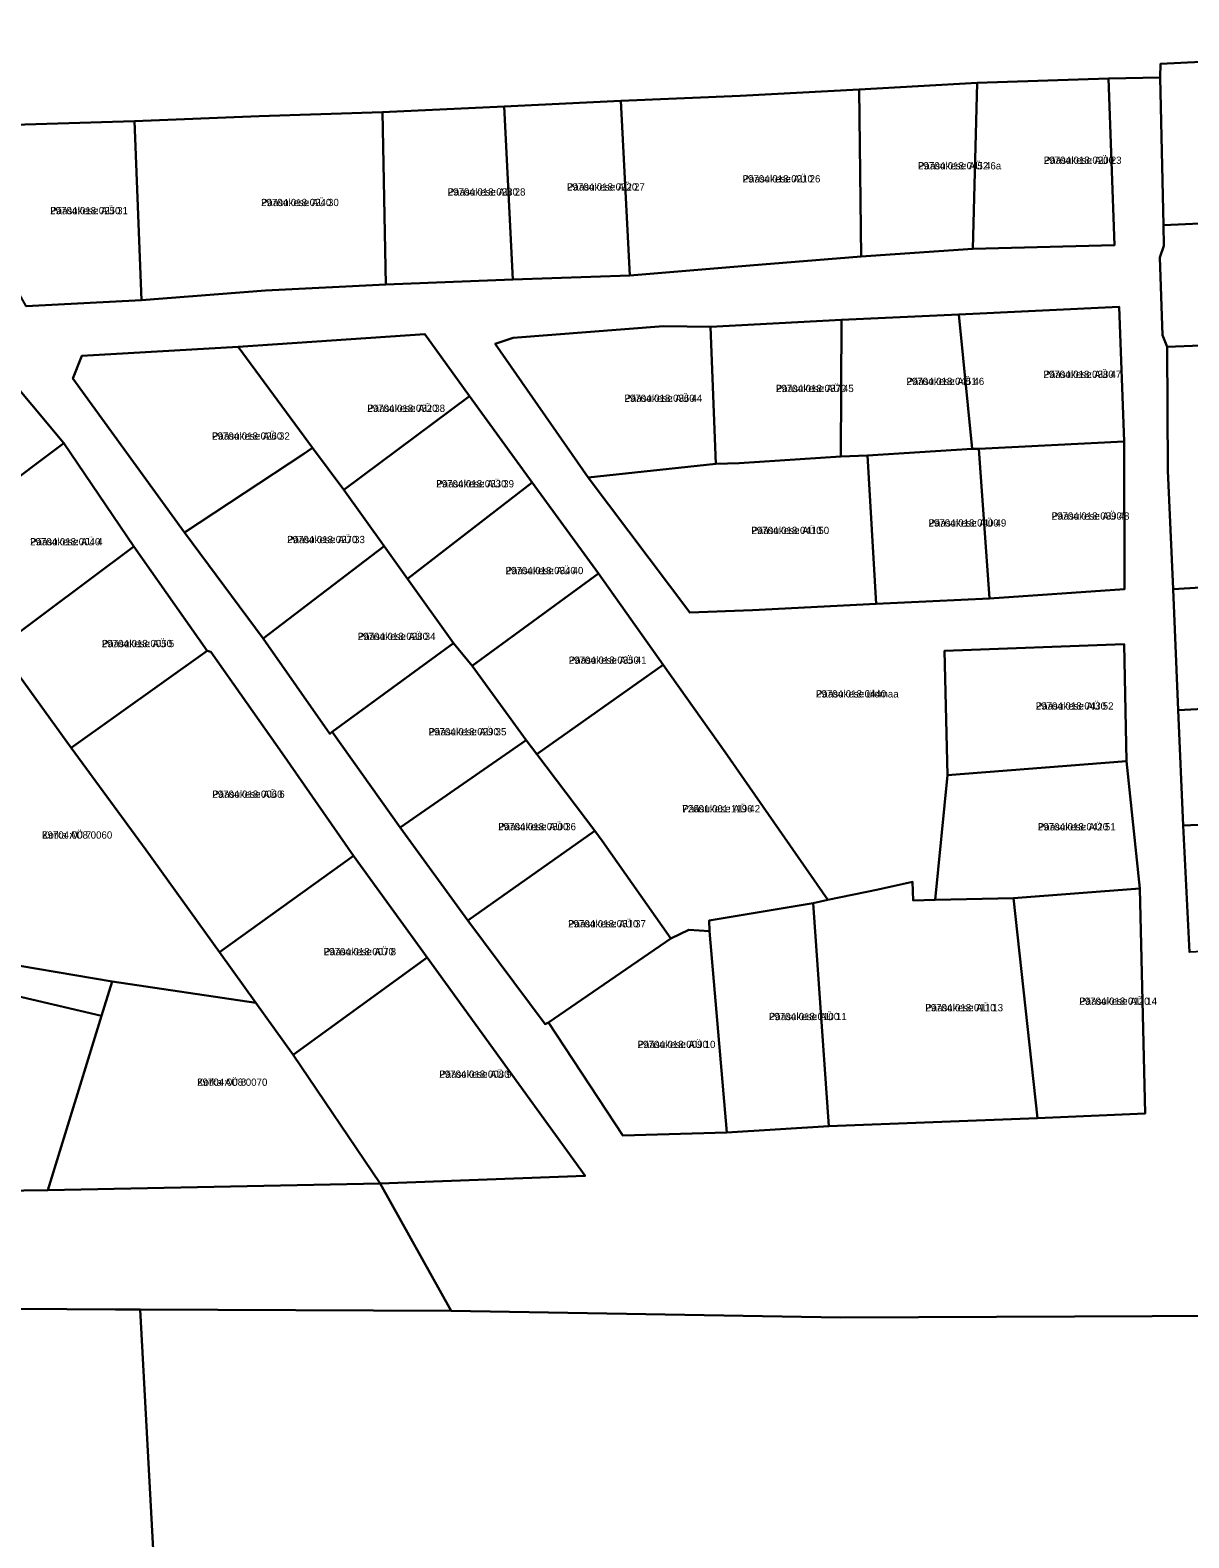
# Model space of a CAD drawing. Extents: x 504287 to 537970, y 6539941 to 6586214.
# Drawn here: x 515255.6 to 515494.8, y 6562351.2 to 6562662.3 of the extents above; entities that cross this region are included whole.
import ezdxf

# ---------------------------------------------------------------- set-up
doc = ezdxf.new("R2010")
doc.units = 0
for name, color, linetype in [('L_AADRESS', 7, 'Continuous'), ('PIIR', 7, 'Continuous'), ('TUNNUS', 7, 'Continuous')]:
    doc.layers.add(name, color=color, linetype=linetype)

msp = doc.modelspace()

# ---------------------------------------------------------------- linework, layer by layer
at = {"layer": 'PIIR'}
for points in [[(515523.9, 6562657.07), (515488.96, 6562655.38), (515488.88, 6562652.53), (515478.24, 6562652.33), (515451.1, 6562651.42), (515426.73, 6562650.06), (515402.2, 6562648.76), (515377.54, 6562647.74), (515353.46, 6562646.54), (515328.34, 6562645.4), (515302.9, 6562644.55), (515277.17, 6562643.55), (515240.91, 6562642.4), (515229.7, 6562641.94), (515172.98, 6562639.08), (515146.93, 6562638.13), (515122.37, 6562637.38), (515090.18, 6562636.9), (515085.41, 6562636.16), (515084.19, 6562636.82), (515063.28, 6562660.22), (515043.29, 6562686.33)], [(515254.83, 6562605.38), (515278.63, 6562606.61), (515304.21, 6562608.57), (515329.06, 6562609.84), (515355.3, 6562610.84), (515379.45, 6562611.71), (515404.21, 6562613.78), (515427.17, 6562615.58), (515450.24, 6562617.2), (515479.49, 6562617.92), (515478.24, 6562652.33), (515488.88, 6562652.53), (515489.58, 6562622.09), (515489.67, 6562617.8), (515488.8, 6562615.38), (515489.38, 6562599.36), (515490.36, 6562596.95), (515490.51, 6562571.48), (515491.57, 6562546.99), (515492.62, 6562522.02), (515493.65, 6562498.21), (515494.92, 6562472.06)], [(515535.54, 6562397.17), (515422.92, 6562396.71), (515342.57, 6562398.08), (515327.86, 6562424.33), (515370.23, 6562425.94), (515337.59, 6562470.95), (515322.37, 6562491.94), (515307.67, 6562513.15), (515292.97, 6562534.06), (515292.16, 6562534.25), (515277.03, 6562555.75), (515262.61, 6562577.1), (515249.31, 6562592.93)], [(515245.74, 6562470.53), (515272.58, 6562466.05), (515270.4, 6562458.95), (515237.13, 6562466.72)], [(515224.59, 6562422.5), (515259.32, 6562422.95), (515327.86, 6562424.33), (515342.57, 6562398.08), (515278.35, 6562398.37), (515273.26, 6562398.38), (515061.85, 6562399.78)]]:
    msp.add_lwpolyline(points, dxfattribs=at)
for points in [[(515488.88, 6562652.53), (515488.96, 6562655.38), (515523.9, 6562657.07), (515525.29, 6562632.6), (515525.72, 6562623.74), (515489.58, 6562622.09)], [(515426.73, 6562650.06), (515451.1, 6562651.42), (515450.24, 6562617.2), (515427.17, 6562615.58)], [(515451.1, 6562651.42), (515478.24, 6562652.33), (515479.49, 6562617.92), (515450.24, 6562617.2)], [(515353.46, 6562646.54), (515377.54, 6562647.74), (515379.45, 6562611.71), (515355.3, 6562610.84)], [(515377.54, 6562647.74), (515402.2, 6562648.76), (515426.73, 6562650.06), (515427.17, 6562615.58), (515404.21, 6562613.78), (515379.45, 6562611.71)], [(515277.17, 6562643.55), (515302.9, 6562644.55), (515328.34, 6562645.4), (515329.06, 6562609.84), (515304.21, 6562608.57), (515278.63, 6562606.61)], [(515328.34, 6562645.4), (515353.46, 6562646.54), (515355.3, 6562610.84), (515329.06, 6562609.84)], [(515250.97, 6562612.27), (515245.05, 6562626.83), (515242.39, 6562639.13), (515241.15, 6562640.06), (515240.91, 6562642.4), (515277.17, 6562643.55), (515278.63, 6562606.61), (515254.83, 6562605.38)], [(515489.38, 6562599.36), (515488.8, 6562615.38), (515489.67, 6562617.8), (515489.58, 6562622.09), (515525.72, 6562623.74), (515526.94, 6562598.41), (515490.36, 6562596.95)], [(515355.34, 6562598.81), (515351.66, 6562597.56), (515370.8, 6562570), (515391.8, 6562542.16), (515404.74, 6562542.64), (515430.28, 6562543.91), (515453.67, 6562545.07), (515481.55, 6562546.94), (515481.43, 6562577.41), (515480.43, 6562605.19), (515447.35, 6562603.62), (515423.12, 6562602.54), (515396.05, 6562601.09), (515386.36, 6562601.21)], [(515423.12, 6562602.54), (515447.35, 6562603.62), (515450.09, 6562575.9), (515428.46, 6562574.52), (515422.95, 6562574.31)], [(515450.09, 6562575.9), (515447.35, 6562603.62), (515480.43, 6562605.19), (515481.43, 6562577.41), (515451.44, 6562575.95)], [(515351.66, 6562597.56), (515355.34, 6562598.81), (515386.36, 6562601.21), (515396.05, 6562601.09), (515397.17, 6562572.83), (515370.8, 6562570)], [(515396.05, 6562601.09), (515423.12, 6562602.54), (515422.95, 6562574.31), (515401.98, 6562572.96), (515397.17, 6562572.83)], [(515223.29, 6562570.45), (515218.64, 6562577.32), (515247.81, 6562598.46), (515251.15, 6562594.47), (515249.31, 6562592.93), (515262.61, 6562577.1), (515234.01, 6562555.71)], [(515298.58, 6562596.97), (515266.34, 6562595.14), (515264.48, 6562590.46), (515287.5, 6562558.65), (515303.73, 6562536.77), (515317.53, 6562517.12), (515317.98, 6562517.51), (515331.99, 6562497.79), (515345.99, 6562478.64), (515361.98, 6562457.23), (515362.63, 6562457.53), (515377.99, 6562434.28), (515399.44, 6562434.89), (515420.5, 6562436.17), (515463.54, 6562437.81), (515485.8, 6562438.79), (515484.7, 6562485.2), (515481.97, 6562511.51), (515481.43, 6562535.65), (515444.41, 6562534.23), (515444.98, 6562508.6), (515442.44, 6562482.87), (515437.92, 6562482.74), (515437.74, 6562486.59), (515430.67, 6562485.03), (515420.31, 6562482.88), (515399.1, 6562513.37), (515386.29, 6562531.33), (515372.94, 6562550.18), (515359.24, 6562569), (515346.36, 6562586.8), (515337.12, 6562599.61)], [(515313.95, 6562576.15), (515298.58, 6562596.97), (515337.12, 6562599.61), (515346.36, 6562586.8), (515320.36, 6562567.47)], [(515490.51, 6562571.48), (515490.36, 6562596.95), (515526.94, 6562598.41), (515526.97, 6562597.67), (515527.99, 6562574.17), (515528.18, 6562569.9), (515529.13, 6562549.24), (515491.57, 6562546.99)], [(515264.48, 6562590.46), (515266.34, 6562595.14), (515298.58, 6562596.97), (515313.95, 6562576.15), (515312.12, 6562574.86), (515287.5, 6562558.65)], [(515328.7, 6562555.82), (515320.36, 6562567.47), (515346.36, 6562586.8), (515359.24, 6562569), (515333.54, 6562549.12)], [(515234.58, 6562554.84), (515234.01, 6562555.71), (515262.61, 6562577.1), (515277.03, 6562555.75), (515249.09, 6562534.9)], [(515287.5, 6562558.65), (515312.12, 6562574.86), (515313.95, 6562576.15), (515320.36, 6562567.47), (515328.7, 6562555.82), (515303.73, 6562536.77)], [(515428.46, 6562574.52), (515450.09, 6562575.9), (515451.44, 6562575.95), (515453.67, 6562545.07), (515430.28, 6562543.91)], [(515481.43, 6562577.41), (515481.55, 6562546.94), (515453.67, 6562545.07), (515451.44, 6562575.95)], [(515397.17, 6562572.83), (515401.98, 6562572.96), (515422.95, 6562574.31), (515428.46, 6562574.52), (515430.28, 6562543.91), (515404.74, 6562542.64), (515391.8, 6562542.16), (515370.8, 6562570)], [(515343.06, 6562535.81), (515333.54, 6562549.12), (515359.24, 6562569), (515372.94, 6562550.18), (515346.89, 6562531.12)], [(515249.09, 6562534.9), (515277.03, 6562555.75), (515292.16, 6562534.25), (515264.12, 6562514.25)], [(515317.53, 6562517.12), (515303.73, 6562536.77), (515328.7, 6562555.82), (515333.54, 6562549.12), (515343.06, 6562535.81), (515317.98, 6562517.51)], [(515358.01, 6562515.82), (515346.89, 6562531.12), (515372.94, 6562550.18), (515386.29, 6562531.33), (515360.21, 6562512.95)], [(515491.57, 6562546.99), (515529.13, 6562549.24), (515529.49, 6562541.31), (515530.3, 6562523.97), (515492.62, 6562522.02)], [(515317.98, 6562517.51), (515343.06, 6562535.81), (515346.89, 6562531.12), (515358.01, 6562515.82), (515331.99, 6562497.79)], [(515444.98, 6562508.6), (515444.41, 6562534.23), (515481.43, 6562535.65), (515481.97, 6562511.51), (515452.88, 6562509.19)], [(515213.94, 6562511.55), (515249.09, 6562534.9), (515264.12, 6562514.25), (515279.6, 6562493.12), (515294.74, 6562472.09), (515302.25, 6562461.62), (515272.58, 6562466.05), (515245.74, 6562470.53), (515239.35, 6562473.68)], [(515292.16, 6562534.25), (515292.97, 6562534.06), (515307.67, 6562513.15), (515322.37, 6562491.94), (515294.74, 6562472.09), (515279.6, 6562493.12), (515264.12, 6562514.25)], [(515395.77, 6562478.64), (515395.84, 6562476.41), (515391.58, 6562476.68), (515387.87, 6562474.91), (515373.7, 6562495.02), (515372.19, 6562497.12), (515360.21, 6562512.95), (515386.29, 6562531.33), (515399.1, 6562513.37), (515420.31, 6562482.88), (515417.27, 6562482.18)], [(515492.62, 6562522.02), (515530.3, 6562523.97), (515531.39, 6562499.85), (515493.65, 6562498.21)], [(515331.99, 6562497.79), (515358.01, 6562515.82), (515360.21, 6562512.95), (515372.19, 6562497.12), (515345.99, 6562478.64)], [(515442.44, 6562482.87), (515444.98, 6562508.6), (515452.88, 6562509.19), (515481.97, 6562511.51), (515484.7, 6562485.2), (515458.6, 6562483.18)], [(515493.65, 6562498.21), (515531.39, 6562499.85), (515531.98, 6562486.63), (515532.6, 6562473.94), (515494.92, 6562472.06)], [(515361.98, 6562457.23), (515345.99, 6562478.64), (515372.19, 6562497.12), (515373.7, 6562495.02), (515387.87, 6562474.91), (515362.63, 6562457.53)], [(515302.25, 6562461.62), (515294.74, 6562472.09), (515322.37, 6562491.94), (515337.59, 6562470.95), (515309.95, 6562450.91)], [(515417.27, 6562482.18), (515420.31, 6562482.88), (515430.67, 6562485.03), (515437.74, 6562486.59), (515437.92, 6562482.74), (515442.44, 6562482.87), (515458.6, 6562483.18), (515463.54, 6562437.81), (515420.5, 6562436.17)], [(515395.84, 6562476.41), (515395.77, 6562478.64), (515417.27, 6562482.18), (515420.5, 6562436.17), (515399.44, 6562434.89)], [(515458.6, 6562483.18), (515484.7, 6562485.2), (515485.8, 6562438.79), (515463.54, 6562437.81)], [(515362.63, 6562457.53), (515387.87, 6562474.91), (515391.58, 6562476.68), (515395.84, 6562476.41), (515399.44, 6562434.89), (515377.99, 6562434.28)], [(515194.53, 6562421.7), (515207.29, 6562451.45), (515233.6, 6562470.2), (515237.13, 6562466.72), (515270.4, 6562458.95), (515259.32, 6562422.95), (515224.59, 6562422.5)], [(515309.95, 6562450.91), (515337.59, 6562470.95), (515370.23, 6562425.94), (515327.86, 6562424.33)], [(515270.4, 6562458.95), (515272.58, 6562466.05), (515302.25, 6562461.62), (515309.95, 6562450.91), (515327.86, 6562424.33), (515259.32, 6562422.95)], [(515061.85, 6562399.78), (515273.26, 6562398.38), (515278.35, 6562398.37), (515282.16, 6562328.53), (515239.07, 6562318.79), (515339.8, 6562106.05), (515266.09, 6562106.07), (515266.47, 6562102.05), (515010.26, 6562064.99), (515008.53, 6562064.74), (515000, 6562063.51), (514982.83, 6562061.04), (514970.47, 6562058.85), (514972.25, 6562064.67), (514967.42, 6562063.38), (514913.2, 6562238.66), (514866.06, 6562395.45), (515050.95, 6562392.85), (515054.67, 6562399.77)], [(515282.16, 6562328.53), (515278.35, 6562398.37), (515342.57, 6562398.08), (515422.92, 6562396.71), (515535.54, 6562397.17), (515571.95, 6562394.62), (515671.66, 6562022), (515339.8, 6562106.05), (515239.07, 6562318.79)]]:
    msp.add_lwpolyline(points, close=True, dxfattribs=at)

# ---------------------------------------------------------------- texts
at = {"layer": 'L_AADRESS'}
for s, p in [('Pääsukese AÜ 46a', (515438.91, 6562633.57)), ('Pääsukese AÜ 23', (515464.87, 6562634.72)), ('Pääsukese AÜ 26', (515402.7, 6562630.88)), ('Pääsukese AÜ 28', (515341.82, 6562628.17)), ('Pääsukese AÜ 27', (515366.46, 6562629.21)), ('Pääsukese AÜ 31', (515259.77, 6562624.32)), ('Pääsukese AÜ 30', (515303.3, 6562626)), ('Pääsukese AÜ 47', (515464.8, 6562590.54)), ('Pääsukese AÜ 45', (515409.58, 6562587.63)), ('Pääsukese AÜ 46', (515436.52, 6562589.09)), ('Pääsukese AÜ 38', (515325.23, 6562583.54)), ('Pääsukese AÜ 44', (515378.31, 6562585.61)), ('Pääsukese AÜ 32', (515293.18, 6562577.81)), ('Pääsukese AÜ 39', (515339.46, 6562567.96)), ('Pääsukese AÜ 48', (515466.49, 6562561.31)), ('Pääsukese AÜ 50', (515404.51, 6562558.34)), ('Pääsukese AÜ 49', (515441.07, 6562559.88)), ('Pääsukese AÜ 4', (515255.63, 6562556)), ('Pääsukese AÜ 33', (515308.68, 6562556.46)), ('Pääsukese AÜ 40', (515353.77, 6562550.06)), ('Pääsukese AÜ 34', (515323.26, 6562536.47)), ('Pääsukese AÜ 5', (515270.43, 6562535)), ('Pääsukese AÜ 41', (515366.81, 6562531.57)), ('Pääsukese üldmaa', (515417.85, 6562524.62)), ('Pääsukese AÜ 52', (515463.21, 6562522.12)), ('Pääsukese AÜ 35', (515337.89, 6562516.8)), ('Pääsukese AÜ 6', (515293.24, 6562503.92)), ('Pääsukese AÜ 42', (515390.26, 6562500.91)), ('Pääsukese AÜ 36', (515352.25, 6562497.23)), ('Pääsukese AÜ 51', (515463.65, 6562497.19)), ('Kotka AÜ 7', (515258.09, 6562495.5)), ('Pääsukese AÜ 37', (515366.68, 6562477.18)), ('Pääsukese AÜ 8', (515316.23, 6562471.43)), ('Pääsukese AÜ 13', (515440.41, 6562459.87)), ('Pääsukese AÜ 14', (515472.2, 6562461.21)), ('Pääsukese AÜ 11', (515408.14, 6562458.05)), ('Pääsukese AÜ 10', (515381.04, 6562452.29)), ('Pääsukese AÜ 9', (515340.09, 6562446.15)), ('Kotka AÜ 8', (515290.11, 6562444.5))]:
    msp.add_text(s, height=1.5, dxfattribs=at).set_placement(p)
at = {"layer": 'TUNNUS'}
for s, p in [('29704:018:0452', (515438.91, 6562633.57)), ('29704:018:0200', (515464.87, 6562634.72)), ('29704:018:0210', (515402.7, 6562630.88)), ('29704:018:0230', (515341.82, 6562628.17)), ('29704:018:0220', (515366.46, 6562629.21)), ('29704:018:0250', (515259.77, 6562624.32)), ('29704:018:0240', (515303.3, 6562626)), ('29704:018:0380', (515464.8, 6562590.54)), ('29704:018:0370', (515409.58, 6562587.63)), ('29704:018:0451', (515436.52, 6562589.09)), ('29704:018:0320', (515325.23, 6562583.54)), ('29704:018:0360', (515378.31, 6562585.61)), ('29704:018:0260', (515293.18, 6562577.81)), ('29704:018:0330', (515339.46, 6562567.96)), ('29704:018:0400', (515441.07, 6562559.88)), ('29704:018:0390', (515466.49, 6562561.31)), ('29704:018:0040', (515255.63, 6562556)), ('29704:018:0270', (515308.68, 6562556.46)), ('29704:018:0410', (515404.51, 6562558.34)), ('29704:018:0340', (515353.77, 6562550.06)), ('29704:018:0050', (515270.43, 6562535)), ('29704:018:0280', (515323.26, 6562536.47)), ('29704:018:0350', (515366.81, 6562531.57)), ('29704:018:0440', (515417.85, 6562524.62)), ('29704:018:0430', (515463.21, 6562522.12)), ('29704:018:0290', (515337.89, 6562516.8)), ('29704:018:0060', (515293.24, 6562503.92)), ('72601:001:1196', (515390.26, 6562500.91)), ('29704:018:0300', (515352.25, 6562497.23)), ('29704:018:0420', (515463.65, 6562497.19)), ('29704:008:0060', (515258.09, 6562495.5)), ('29704:018:0310', (515366.68, 6562477.18)), ('29704:018:0070', (515316.23, 6562471.43)), ('29704:018:0110', (515440.41, 6562459.87)), ('29704:018:0120', (515472.2, 6562461.21)), ('29704:018:0100', (515408.14, 6562458.05)), ('29704:018:0090', (515381.04, 6562452.29)), ('29704:008:0070', (515290.11, 6562444.5)), ('29704:018:0080', (515340.09, 6562446.15))]:
    msp.add_text(s, height=1.5, dxfattribs=at).set_placement(p)

doc.saveas('drawing.dxf')
